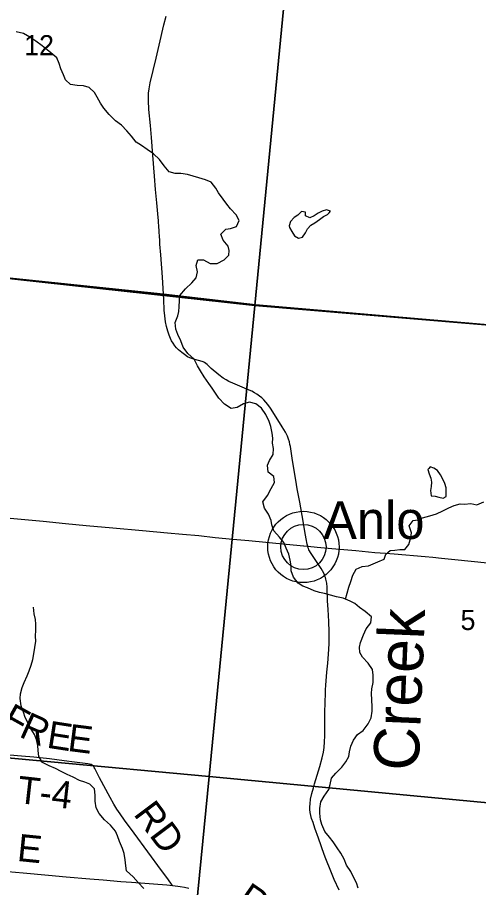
# Model space of a CAD drawing. Extents: x 0 to 680, y 0 to 440.
# Drawn here: x 220.3 to 235.37, y 322.85 to 351.27 of the extents above; entities that cross this region are included whole.
import ezdxf

# ---------------------------------------------------------------- set-up
doc = ezdxf.new("R2010")
doc.units = 0
for name, color, linetype in [('GM_X_County_Road', 7, 'Continuous'), ('GM_X_County_Road_Text', 7, 'Continuous'), ('GM_X_Minor_Lake', 7, 'Continuous'), ('GM_X_Minor_River', 7, 'Continuous'), ('GM_X_Minor_River_Text', 7, 'Continuous'), ('GM_X_Section', 7, 'Continuous'), ('GM_X_Section_Text', 7, 'Continuous'), ('GM_X_Township', 7, 'Continuous'), ('GM_X_Township_Road', 7, 'Continuous'), ('GM_X_Township_Road_Text', 7, 'Continuous'), ('GM_X_Unincorporated', 7, 'Continuous'), ('GM_X_Unincorporated_Location', 7, 'Continuous'), ('GM_X_Unincorporated_Text', 7, 'Continuous')]:
    doc.layers.add(name, color=color, linetype=linetype)

msp = doc.modelspace()

# ---------------------------------------------------------------- linework, layer by layer
at = {"layer": 'GM_X_County_Road'}
for points in [[(225.071, 342.22), (225.071, 342.231), (225.037, 342.788), (224.981, 343.517), (224.973, 343.634), (224.966, 343.745), (224.957, 343.868), (224.949, 343.983), (224.948, 344.027), (224.944, 344.082), (224.94, 344.159), (224.937, 344.222), (224.931, 344.305), (224.92, 344.442), (224.909, 344.591), (224.905, 344.642), (224.898, 344.732), (224.878, 344.976), (224.856, 345.217), (224.817, 345.653), (224.781, 346.089), (224.726, 346.767), (224.676, 347.348), (224.644, 347.736), (224.598, 348.268), (224.58, 348.559), (224.578, 348.704), (224.585, 348.8), (224.603, 348.943), (224.64, 349.133), (224.829, 349.938), (224.931, 350.363), (225.089, 351.023), (225.157, 351.307)], [(229.786, 334.002), (229.771, 334.063), (229.736, 334.245), (229.694, 334.483), (229.638, 334.819), (229.524, 335.44), (229.442, 335.869), (229.394, 336.156), (229.329, 336.538), (229.276, 336.876), (229.218, 337.252), (229.203, 337.326), (229.185, 337.404), (229.159, 337.498), (229.126, 337.59), (229.062, 337.719), (228.954, 337.893), (228.752, 338.216), (228.566, 338.506), (228.482, 338.627), (228.42, 338.703), (228.353, 338.775), (228.281, 338.842), (228.206, 338.905), (228.126, 338.962), (228.043, 339.014), (227.956, 339.06), (227.823, 339.122), (227.643, 339.196), (227.335, 339.325), (227.208, 339.384), (227.122, 339.433), (227.027, 339.491), (226.88, 339.593), (226.627, 339.808), (226.56, 339.87), (226.496, 339.929), (226.458, 339.964), (226.412, 339.998), (226.372, 340.02), (226.339, 340.032), (226.095, 340.095), (225.997, 340.127), (225.937, 340.15), (225.862, 340.19), (225.757, 340.257), (225.668, 340.322), (225.562, 340.414), (225.499, 340.484), (225.447, 340.548), (225.386, 340.633), (225.337, 340.705), (225.301, 340.78), (225.256, 340.894), (225.213, 341.025), (225.174, 341.173), (225.144, 341.33), (225.115, 341.521), (225.098, 341.711), (225.081, 342.058), (225.071, 342.22)], [(219.574, 334.96), (221.14, 334.812), (221.867, 334.744), (222.544, 334.68), (223.416, 334.602), (224.385, 334.515), (225.207, 334.438), (225.692, 334.392), (226.224, 334.344), (226.763, 334.288), (227.342, 334.232), (227.863, 334.183), (229.077, 334.069), (229.658, 334.014), (229.786, 334.002)], [(230.811, 322.764), (230.65, 323.118), (230.535, 323.385), (230.376, 323.791), (230.323, 323.926), (230.135, 324.464), (230.017, 324.793), (229.958, 324.971), (229.91, 325.109), (229.883, 325.207), (229.867, 325.302), (229.857, 325.398), (229.855, 325.49), (229.861, 325.588), (229.88, 325.733), (229.923, 325.92), (229.973, 326.107), (230.011, 326.238), (230.054, 326.384), (230.097, 326.523), (230.177, 326.808), (230.254, 327.084), (230.296, 327.275), (230.319, 327.42), (230.337, 327.614), (230.345, 327.809), (230.346, 328.101), (230.348, 328.587), (230.354, 328.878), (230.358, 328.975), (230.366, 329.119), (230.371, 329.311), (230.379, 329.457), (230.392, 329.603), (230.414, 329.889), (230.439, 330.183), (230.462, 330.474), (230.482, 330.814), (230.489, 331.009), (230.486, 331.204), (230.47, 331.544), (230.448, 331.929), (230.435, 332.218), (230.417, 332.655), (230.416, 332.704), (230.411, 332.749), (230.405, 332.792), (230.398, 332.836), (230.389, 332.882), (230.38, 332.925), (230.367, 332.976), (230.349, 333.025), (230.319, 333.094), (230.267, 333.192), (230.223, 333.272), (230.138, 333.404), (229.872, 333.797), (229.845, 333.843), (229.824, 333.886), (229.809, 333.92), (229.793, 333.97), (229.786, 334.002)], [(229.786, 334.002), (230.094, 333.972), (230.578, 333.926), (231.353, 333.857), (231.982, 333.799), (232.321, 333.771), (232.612, 333.749), (233.626, 333.664), (233.868, 333.642), (234.158, 333.611), (234.592, 333.56), (235.125, 333.506), (235.656, 333.451), (236.043, 333.411), (236.769, 333.341), (237.64, 333.257), (238.463, 333.179), (241.174, 332.927), (241.658, 332.882), (241.997, 332.85), (242.336, 332.819), (242.727, 332.783), (243.09, 332.747)], [(219.985, 323.375), (220.49, 323.327), (221.314, 323.252), (221.895, 323.206), (222.668, 323.14), (223.104, 323.101), (223.684, 323.053), (224.023, 323.025), (224.46, 322.99), (224.75, 322.969), (225.185, 322.935), (225.363, 322.919)], [(225.363, 322.919), (225.378, 322.918), (225.619, 322.89), (225.762, 322.867), (225.903, 322.832)]]:
    msp.add_lwpolyline(points, dxfattribs=at)
at = {"layer": 'GM_X_Minor_Lake'}
for points in [[(230.483, 344.887), (230.53, 344.939), (230.4, 344.988), (230.257, 344.942), (230.125, 344.873), (229.999, 344.785), (229.85, 344.721), (229.714, 344.788), (229.715, 344.907), (229.579, 344.933), (229.458, 344.809), (229.338, 344.734), (229.218, 344.604), (229.18, 344.468)], [(229.18, 344.468), (229.192, 344.408), (229.267, 344.276), (229.349, 344.139), (229.479, 344.06), (229.61, 344.094), (229.713, 344.235), (229.78, 344.365), (229.888, 344.489), (230.02, 344.565), (230.17, 344.67), (230.302, 344.764), (230.434, 344.833), (230.483, 344.887)], [(233.739, 336.537), (233.712, 336.502), (233.752, 336.359), (233.804, 336.227), (233.826, 336.09), (233.818, 335.947), (233.798, 335.823), (233.82, 335.644)], [(233.82, 335.644), (233.945, 335.63), (234.069, 335.605), (234.211, 335.568), (234.313, 335.626), (234.303, 335.769), (234.305, 335.906), (234.265, 336.043), (234.202, 336.193), (234.126, 336.336), (234.027, 336.468), (233.909, 336.553), (233.784, 336.596), (233.739, 336.537)]]:
    msp.add_lwpolyline(points, dxfattribs=at)
at = {"layer": 'GM_X_Minor_River'}
for points in [[(221.397, 350.117), (221.273, 350.214), (221.108, 350.34), (220.902, 350.492), (220.708, 350.625), (220.495, 350.74), (220.264, 350.797)], [(225.546, 341.52), (225.572, 341.668), (225.58, 341.823), (225.594, 342.025), (225.602, 342.191), (225.789, 342.409), (226, 342.603), (226.145, 342.768), (226.183, 342.964), (226.138, 343.172), (226.194, 343.356), (226.384, 343.348), (226.597, 343.238), (226.828, 343.229), (227.05, 343.358), (227.206, 343.504), (227.214, 343.653), (227.186, 343.802), (227.022, 344), (226.947, 344.192), (227.11, 344.35), (227.265, 344.372), (227.456, 344.447), (227.542, 344.642), (227.449, 344.828), (227.267, 345.014), (227.144, 345.171), (227.021, 345.339), (226.875, 345.537), (226.782, 345.692), (226.636, 345.89), (226.446, 345.964), (226.233, 346.032), (225.86, 346.144), (225.64, 346.17), (225.456, 346.172), (225.255, 346.222), (225.097, 346.427), (224.945, 346.631), (224.751, 346.817), (224.544, 346.957), (224.356, 347.09), (224.179, 347.193), (224.033, 347.391), (223.88, 347.565), (223.704, 347.752), (223.51, 347.891), (223.298, 348.102), (223.128, 348.306), (223.017, 348.468), (222.901, 348.665), (222.82, 348.815), (222.649, 348.978), (222.46, 349.04), (222.258, 349.048), (222.038, 349.08), (221.868, 349.231), (221.81, 349.392), (221.718, 349.596), (221.66, 349.763), (221.585, 349.948), (221.397, 350.117)], [(230.346, 324.686), (230.248, 324.913), (230.208, 325.063), (230.181, 325.283), (230.183, 325.432), (230.215, 325.645), (230.319, 325.835), (230.47, 326.053), (230.514, 326.219), (230.558, 326.421), (230.709, 326.591), (230.902, 326.785), (231.029, 326.956), (231.126, 327.128), (231.152, 327.288), (231.196, 327.466), (231.281, 327.667), (231.415, 327.85), (231.595, 327.985), (231.758, 328.203), (231.861, 328.398), (231.894, 328.612), (231.89, 328.76), (231.871, 329.189), (231.879, 329.343), (231.918, 329.551), (231.926, 329.783), (231.899, 329.974), (231.759, 330.184), (231.571, 330.376), (231.49, 330.526), (231.48, 330.705), (231.512, 330.853), (231.61, 331.102), (231.69, 331.303), (231.847, 331.497), (231.867, 331.693), (231.667, 331.862), (231.479, 332.002), (231.326, 332.128), (231.172, 332.201), (230.942, 332.299), (230.722, 332.344), (230.533, 332.4), (230.331, 332.45), (230.171, 332.487), (229.993, 332.543), (229.781, 332.641), (229.627, 332.696), (229.473, 332.787), (229.321, 332.985), (229.246, 333.194), (229.243, 333.355), (229.215, 333.54), (229.164, 333.737), (229.083, 333.934), (229.008, 334.125), (228.862, 334.294), (228.674, 334.498), (228.611, 334.695), (228.589, 334.844), (228.509, 335.047), (228.369, 335.239), (228.324, 335.448), (228.469, 335.661), (228.591, 335.879), (228.7, 336.08), (228.679, 336.271), (228.49, 336.416), (228.469, 336.642), (228.531, 336.802), (228.652, 336.991), (228.667, 337.187), (228.639, 337.366), (228.647, 337.532), (228.625, 337.687), (228.581, 337.914), (228.523, 338.069), (228.413, 338.297), (228.279, 338.507), (228.09, 338.646), (227.883, 338.702), (227.686, 338.645), (227.477, 338.534), (227.28, 338.495), (227.068, 338.634), (226.886, 338.839), (226.769, 339.001), (226.658, 339.157), (226.553, 339.319), (226.401, 339.535), (226.285, 339.732), (226.186, 339.894), (226.07, 340.11), (225.87, 340.296), (225.718, 340.495), (225.637, 340.71), (225.539, 340.919), (225.475, 341.086), (225.454, 341.301), (225.546, 341.52)], [(231.019, 332.267), (231.069, 332.464), (231.125, 332.666), (231.198, 332.85), (231.26, 333.057), (231.37, 333.252), (231.561, 333.333), (231.77, 333.354), (231.919, 333.424), (232.074, 333.488), (232.278, 333.574), (232.333, 333.74), (232.483, 333.863), (232.632, 333.868), (232.799, 333.889), (232.953, 333.887), (233.086, 334.058), (233.155, 334.284), (233.174, 334.432), (233.1, 334.665), (233.233, 334.842), (233.382, 334.864), (233.537, 334.927), (233.77, 334.996), (233.991, 335.059), (234.2, 335.157), (234.398, 335.256), (234.571, 335.331), (234.762, 335.383), (234.911, 335.375), (235.119, 335.396), (235.309, 335.352), (235.536, 335.451)], [(224.436, 322.817), (224.242, 323.016), (224.078, 323.196), (223.866, 323.401), (223.838, 323.556), (223.817, 323.759), (223.79, 323.961), (223.739, 324.122), (223.64, 324.356), (223.571, 324.535), (223.502, 324.696), (223.338, 324.883), (223.144, 325.063), (222.968, 325.268), (222.875, 325.453), (222.842, 325.668), (222.845, 325.87), (222.824, 326.073), (222.665, 326.229), (222.505, 326.296), (222.334, 326.346), (222.127, 326.456), (221.926, 326.547), (221.725, 326.645), (221.542, 326.742), (221.341, 326.822), (221.122, 326.932), (221, 327.129), (220.973, 327.332), (220.969, 327.487), (220.929, 327.683), (220.854, 327.845), (220.749, 328.019), (220.674, 328.18), (220.558, 328.402), (220.495, 328.575), (220.42, 328.784), (220.394, 329.022), (220.401, 329.183), (220.458, 329.385), (220.519, 329.544), (220.617, 329.769), (220.679, 329.929), (220.746, 330.113), (220.802, 330.303), (220.834, 330.481), (220.873, 330.694), (220.905, 330.896), (220.895, 331.063), (220.898, 331.253), (220.906, 331.45), (220.896, 331.605), (220.851, 331.795), (220.83, 332.01)], [(231.434, 322.829), (231.383, 323.002), (231.29, 323.17), (231.192, 323.373), (231.057, 323.577), (230.971, 323.775), (230.872, 323.978), (230.743, 324.146), (230.615, 324.344), (230.498, 324.494), (230.346, 324.686)]]:
    msp.add_lwpolyline(points, dxfattribs=at)
at = {"layer": 'GM_X_Section'}
for points in [[(214.041, 359.161), (229.582, 357.628), (228.052, 341.861), (212.466, 343.572)], [(229.582, 357.628), (245.115, 356.243), (243.775, 340.544), (228.052, 341.861)], [(212.466, 343.572), (228.052, 341.861), (226.563, 326.478), (211.038, 327.916)], [(228.052, 341.861), (243.775, 340.544), (242.354, 324.989), (226.563, 326.478)], [(226.563, 326.478), (242.354, 324.989), (240.712, 308.891), (224.978, 310.256)]]:
    msp.add_lwpolyline(points, close=True, dxfattribs=at)
msp.add_lwpolyline([(210.625, 323.822), (211.038, 327.916), (226.563, 326.478), (224.978, 310.256), (216.564, 311.059)], dxfattribs=at)
at = {"layer": 'GM_X_Township'}
for points in [[(204.178, 344.406), (225.071, 342.231), (228.078, 341.882), (243.787, 340.531), (243.977, 342.516), (244.019, 342.98), (244.087, 343.702), (244.418, 347.157), (245.224, 356.317), (245.741, 361.848), (246.363, 368.333), (246.687, 371.891), (246.754, 372.593), (246.811, 373.174), (246.93, 374.432), (246.974, 374.867), (247.049, 375.642), (247.097, 376.174), (247.158, 376.852), (247.196, 377.288), (247.312, 378.529), (247.395, 379.418), (247.475, 380.338), (247.71, 383.022)], [(272.949, 322.12), (273.328, 326.241), (274.05, 334.886), (274.105, 335.472), (274.304, 337.773), (267.813, 338.347), (258.485, 339.173), (243.787, 340.531), (228.078, 341.882), (225.071, 342.231), (204.178, 344.406)]]:
    msp.add_lwpolyline(points, dxfattribs=at)
at = {"layer": 'GM_X_Township_Road'}
msp.add_lwpolyline([(225.363, 322.919), (225.336, 322.958), (225.237, 323.102), (225.152, 323.219), (225.006, 323.412), (224.113, 324.624), (223.798, 325.056), (223.656, 325.253), (223.546, 325.413), (223.446, 325.579), (223.327, 325.79), (222.983, 326.433), (222.828, 326.736), (222.81, 326.774), (222.783, 326.815), (222.745, 326.847), (222.709, 326.867), (222.655, 326.881), (222.602, 326.892), (222.164, 326.944), (221.827, 326.987), (221.348, 327.05), (220.832, 327.111), (220.439, 327.147), (220.048, 327.179)], dxfattribs=at)
at = {"layer": 'GM_X_Unincorporated'}
for radius in [1.165, 0.738]:
    msp.add_circle((229.645, 333.974), radius, dxfattribs=at)
at = {"layer": 'GM_X_Unincorporated_Location'}
msp.add_line((229.645, 333.974), (229.645, 333.974), dxfattribs=at)

# ---------------------------------------------------------------- texts
at = {"layer": 'GM_X_County_Road_Text'}
for s, rotation, p in [('E', 354.196, (220.268, 323.723)), ('R', 325.1679, (227.4, 322.324))]:
    msp.add_text(s, height=0.889, rotation=rotation, dxfattribs=at).set_placement(p)
at = {"layer": 'GM_X_Minor_River_Text'}
msp.add_text('Creek', height=1.4833, rotation=87.6381, dxfattribs=at).set_placement((233.404, 326.646))
at = {"layer": 'GM_X_Section_Text'}
for s, height, p in [('12', 0.6552, (220.521, 350.036)), ('5', 0.655, (234.778, 331.262))]:
    msp.add_text(s, height=height, rotation=0, dxfattribs=at).set_placement(p)
at = {"layer": 'GM_X_Township_Road_Text'}
for s, height, rotation, p in [('F', 0.889, 330.7737, (219.722, 328.124)), ('R', 0.889, 335.9222, (220.322, 327.793)), ('E', 0.889, 351.1931, (221.232, 327.423)), ('E', 0.889, 352.732, (221.915, 327.317)), ('T-4', 0.8894, 353.559, (220.266, 325.617)), ('RD', 0.8894, 306.8728, (224.071, 325.247))]:
    msp.add_text(s, height=height, rotation=rotation, dxfattribs=at).set_placement(p)
at = {"layer": 'GM_X_Unincorporated_Text'}
msp.add_text('Anlo', height=1.2362, rotation=0, dxfattribs=at).set_placement((230.291, 334.233))

doc.saveas('drawing.dxf')
